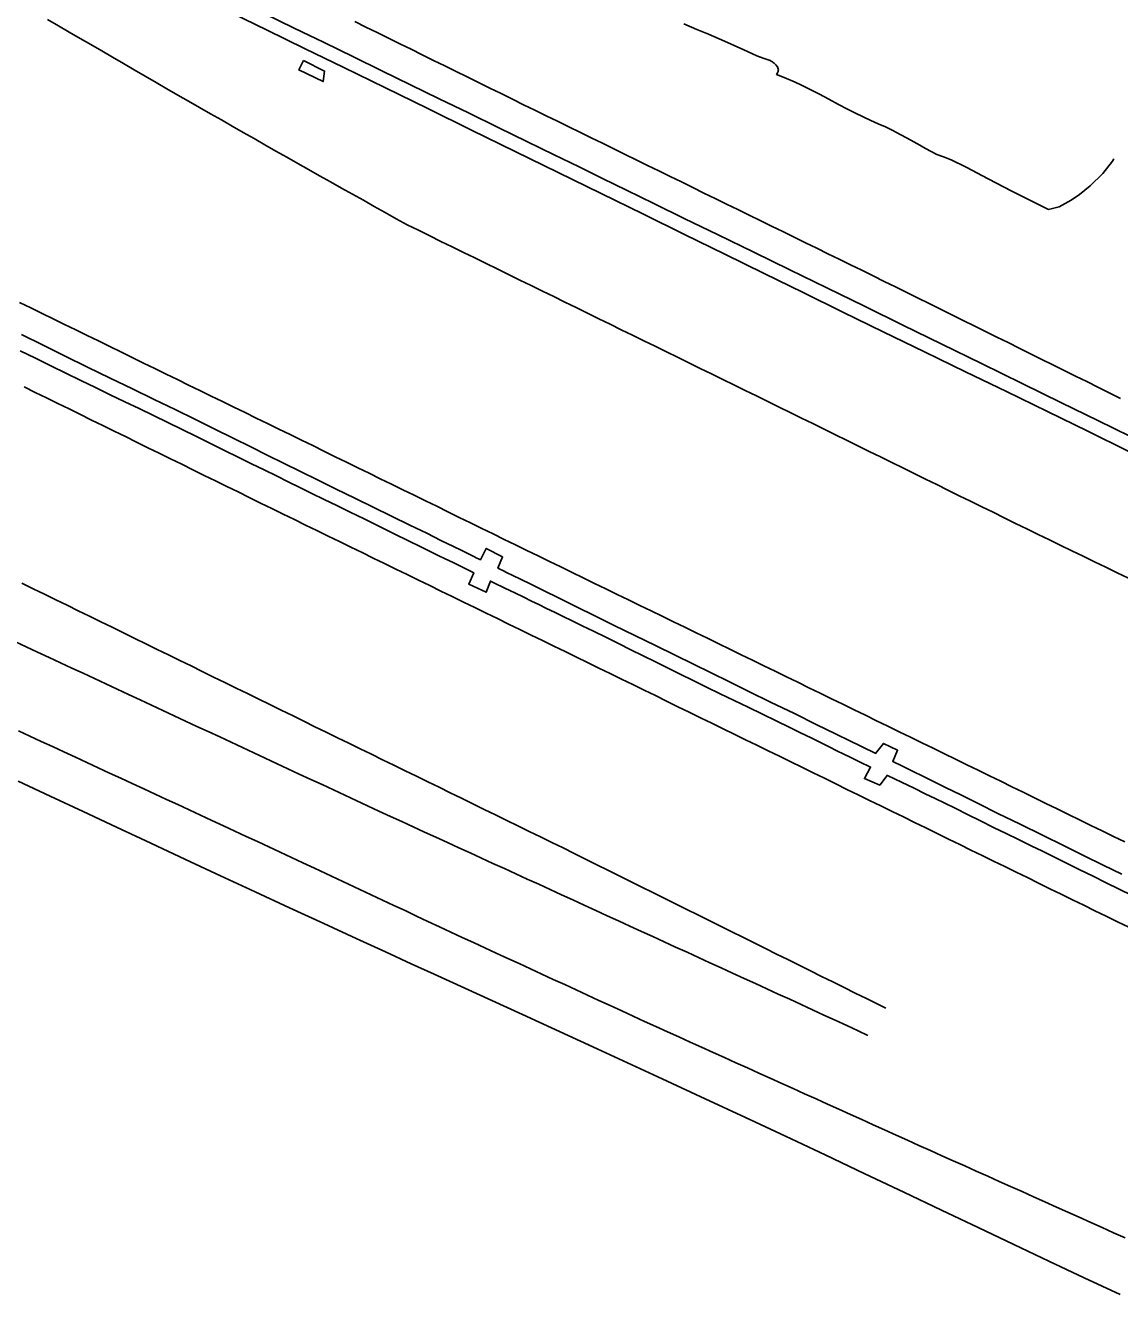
# Model space of a CAD drawing. Extents: x 1948091 to 1975253, y 787267 to 823306.
# Drawn here: x 1973083.2 to 1973301.2, y 794356.1 to 794608.8 of the extents above; entities that cross this region are included whole.
import ezdxf

# ---------------------------------------------------------------- set-up
doc = ezdxf.new("R2010")
doc.units = 0
doc.layers.add('RD_EX_Pavement_Markings', color=7, linetype='Continuous')
doc.layers.add('RD_EX_Road', color=7, linetype='Continuous')

msp = doc.modelspace()

# ---------------------------------------------------------------- linework, layer by layer
at = {"layer": 'RD_EX_Pavement_Markings'}
for points in [[(1973302.93, 794498.74), (1973300.68, 794499.83), (1973298.43, 794500.92), (1973296.18, 794502.01), (1973293.93, 794503.1), (1973291.68, 794504.19), (1973289.43, 794505.28), (1973287.18, 794506.37), (1973284.93, 794507.47), (1973282.68, 794508.56), (1973280.44, 794509.66), (1973278.19, 794510.76), (1973275.95, 794511.86), (1973273.71, 794512.97), (1973271.46, 794514.07), (1973269.22, 794515.17), (1973266.98, 794516.28), (1973264.73, 794517.38), (1973262.49, 794518.48), (1973260.25, 794519.59), (1973258, 794520.69), (1973255.76, 794521.79), (1973253.52, 794522.9), (1973251.27, 794524), (1973249.03, 794525.1), (1973246.79, 794526.21), (1973244.54, 794527.31), (1973242.3, 794528.41), (1973240.06, 794529.52), (1973237.81, 794530.62), (1973235.57, 794531.72), (1973233.33, 794532.83), (1973231.08, 794533.93), (1973228.84, 794535.03), (1973226.59, 794536.13), (1973224.35, 794537.23), (1973222.1, 794538.33), (1973219.86, 794539.43), (1973217.61, 794540.53), (1973215.37, 794541.63), (1973213.12, 794542.73), (1973210.88, 794543.83), (1973208.63, 794544.93), (1973206.39, 794546.02), (1973204.14, 794547.12), (1973201.9, 794548.22), (1973199.65, 794549.32), (1973197.41, 794550.42), (1973195.16, 794551.52), (1973192.92, 794552.62), (1973190.67, 794553.72), (1973188.43, 794554.82), (1973186.18, 794555.92), (1973183.94, 794557.02), (1973181.69, 794558.12), (1973179.45, 794559.22), (1973177.2, 794560.32), (1973174.96, 794561.42), (1973172.71, 794562.52), (1973170.47, 794563.62), (1973168.22, 794564.72), (1973165.98, 794565.82), (1973163.73, 794566.92), (1973161.49, 794568.02), (1973159.24, 794569.12), (1973157.05, 794570.32), (1973154.87, 794571.55), (1973152.69, 794572.77), (1973150.51, 794573.99), (1973148.33, 794575.21), (1973146.15, 794576.43), (1973143.97, 794577.65), (1973141.79, 794578.88), (1973139.61, 794580.1), (1973137.43, 794581.32), (1973135.26, 794582.56), (1973133.08, 794583.8), (1973130.91, 794585.04), (1973128.74, 794586.28), (1973126.57, 794587.52), (1973124.4, 794588.75), (1973122.23, 794589.99), (1973120.05, 794591.23), (1973117.88, 794592.47), (1973115.71, 794593.71), (1973113.54, 794594.94), (1973111.37, 794596.19), (1973109.21, 794597.44), (1973107.05, 794598.7), (1973104.89, 794599.96), (1973102.73, 794601.21), (1973100.57, 794602.47), (1973098.41, 794603.73), (1973096.25, 794604.99), (1973094.09, 794606.24), (1973091.92, 794607.5), (1973089.76, 794608.76), (1973087.6, 794610.01)], [(1973148.8, 794609.59), (1973151.04, 794608.49), (1973153.28, 794607.38), (1973155.52, 794606.28), (1973157.77, 794605.17), (1973160.01, 794604.07), (1973162.25, 794602.97), (1973164.49, 794601.86), (1973166.74, 794600.76), (1973168.98, 794599.65), (1973171.22, 794598.55), (1973173.46, 794597.44), (1973175.71, 794596.34), (1973177.95, 794595.23), (1973180.2, 794594.13), (1973182.44, 794593.03), (1973184.69, 794591.93), (1973186.93, 794590.83), (1973189.18, 794589.74), (1973191.42, 794588.64), (1973193.67, 794587.54), (1973195.91, 794586.44), (1973198.16, 794585.34), (1973200.4, 794584.24), (1973202.65, 794583.14), (1973204.89, 794582.04), (1973207.14, 794580.94), (1973209.38, 794579.84), (1973211.63, 794578.74), (1973213.87, 794577.64), (1973216.12, 794576.54), (1973218.36, 794575.44), (1973220.61, 794574.34), (1973222.86, 794573.25), (1973225.1, 794572.15), (1973227.35, 794571.05), (1973229.59, 794569.95), (1973231.84, 794568.85), (1973234.08, 794567.75), (1973236.33, 794566.65), (1973238.58, 794565.55), (1973240.82, 794564.46), (1973243.07, 794563.36), (1973245.31, 794562.26), (1973247.56, 794561.16), (1973249.8, 794560.06), (1973252.05, 794558.96), (1973254.29, 794557.85), (1973256.53, 794556.74), (1973258.77, 794555.63), (1973261.01, 794554.52), (1973263.25, 794553.42), (1973265.49, 794552.31), (1973267.73, 794551.2), (1973269.97, 794550.09), (1973272.21, 794548.98), (1973274.45, 794547.87), (1973276.69, 794546.76), (1973278.94, 794545.65), (1973281.18, 794544.55), (1973283.42, 794543.44), (1973285.66, 794542.32), (1973287.89, 794541.21), (1973290.13, 794540.1), (1973292.37, 794538.99), (1973294.61, 794537.88), (1973296.85, 794536.76), (1973299.09, 794535.65), (1973301.33, 794534.54)], [(1973082.01, 794553.65), (1973084.26, 794552.56), (1973086.51, 794551.46), (1973088.75, 794550.36), (1973091, 794549.27), (1973093.25, 794548.17), (1973095.49, 794547.07), (1973097.74, 794545.98), (1973099.99, 794544.88), (1973102.23, 794543.79), (1973104.48, 794542.69), (1973106.72, 794541.59), (1973108.97, 794540.5), (1973111.22, 794539.4), (1973113.46, 794538.3), (1973115.71, 794537.21), (1973117.96, 794536.11), (1973120.2, 794535.02), (1973122.45, 794533.92), (1973124.7, 794532.82), (1973126.94, 794531.73), (1973129.19, 794530.63), (1973131.44, 794529.53), (1973133.68, 794528.44), (1973135.93, 794527.34), (1973138.17, 794526.24), (1973140.42, 794525.14), (1973142.66, 794524.04), (1973144.91, 794522.94), (1973147.16, 794521.85), (1973149.4, 794520.75), (1973151.65, 794519.65), (1973153.89, 794518.55), (1973156.14, 794517.45), (1973158.38, 794516.35), (1973160.63, 794515.26), (1973162.88, 794514.16), (1973165.12, 794513.06), (1973167.37, 794511.96), (1973169.61, 794510.86), (1973171.86, 794509.76), (1973174.1, 794508.67), (1973176.35, 794507.57), (1973178.59, 794506.47), (1973180.84, 794505.37), (1973183.09, 794504.28), (1973185.34, 794503.18), (1973187.58, 794502.09), (1973189.83, 794501), (1973192.08, 794499.9), (1973194.33, 794498.81), (1973196.58, 794497.72), (1973198.82, 794496.62), (1973201.07, 794495.53), (1973203.32, 794494.43), (1973205.57, 794493.34), (1973207.82, 794492.25), (1973210.06, 794491.15), (1973212.31, 794490.06), (1973214.56, 794488.96), (1973216.81, 794487.87), (1973219.06, 794486.78), (1973221.3, 794485.68), (1973223.55, 794484.59), (1973225.8, 794483.49), (1973228.05, 794482.4), (1973230.29, 794481.31), (1973232.54, 794480.21), (1973234.79, 794479.12), (1973237.04, 794478.02), (1973239.29, 794476.93), (1973241.53, 794475.83), (1973243.78, 794474.74), (1973246.03, 794473.64), (1973248.28, 794472.55), (1973250.52, 794471.46), (1973252.77, 794470.36), (1973255.02, 794469.27), (1973257.27, 794468.17), (1973259.51, 794467.08), (1973261.76, 794465.98), (1973264.01, 794464.89), (1973266.26, 794463.79), (1973268.5, 794462.7), (1973270.75, 794461.6), (1973273, 794460.5), (1973275.24, 794459.4), (1973277.49, 794458.31), (1973279.73, 794457.21), (1973281.98, 794456.11), (1973284.22, 794455.01), (1973286.47, 794453.91), (1973288.72, 794452.81), (1973290.96, 794451.72), (1973293.21, 794450.62), (1973295.45, 794449.52), (1973297.7, 794448.42), (1973299.95, 794447.32), (1973302.19, 794446.22)], [(1973082.92, 794536.85), (1973085.16, 794535.75), (1973087.4, 794534.65), (1973089.65, 794533.55), (1973091.89, 794532.44), (1973094.14, 794531.34), (1973096.38, 794530.24), (1973098.62, 794529.14), (1973100.87, 794528.03), (1973103.11, 794526.93), (1973105.35, 794525.83), (1973107.6, 794524.73), (1973109.84, 794523.63), (1973112.08, 794522.52), (1973114.33, 794521.42), (1973116.57, 794520.32), (1973118.81, 794519.22), (1973121.06, 794518.12), (1973123.3, 794517.01), (1973125.55, 794515.91), (1973127.79, 794514.81), (1973130.03, 794513.71), (1973132.28, 794512.6), (1973134.52, 794511.51), (1973136.77, 794510.41), (1973139.02, 794509.32), (1973141.26, 794508.22), (1973143.51, 794507.13), (1973145.76, 794506.03), (1973148, 794504.93), (1973150.25, 794503.84), (1973152.5, 794502.74), (1973154.75, 794501.65), (1973156.99, 794500.55), (1973159.24, 794499.46), (1973161.49, 794498.36), (1973163.73, 794497.27), (1973165.98, 794496.17), (1973168.23, 794495.08), (1973170.47, 794493.98), (1973172.72, 794492.88), (1973174.97, 794491.79), (1973177.22, 794490.69), (1973179.46, 794489.6), (1973181.71, 794488.5), (1973183.96, 794487.41), (1973186.2, 794486.31), (1973188.45, 794485.22), (1973190.7, 794484.12), (1973192.95, 794483.02), (1973195.19, 794481.93), (1973197.44, 794480.83), (1973199.69, 794479.74), (1973201.93, 794478.64), (1973204.18, 794477.55), (1973206.43, 794476.45), (1973208.68, 794475.36), (1973210.92, 794474.26), (1973213.17, 794473.16), (1973215.42, 794472.07), (1973217.66, 794470.97), (1973219.91, 794469.88), (1973222.16, 794468.78), (1973224.41, 794467.69), (1973226.65, 794466.59), (1973228.9, 794465.5), (1973231.15, 794464.4), (1973233.39, 794463.3), (1973235.64, 794462.2), (1973237.88, 794461.1), (1973240.13, 794460), (1973242.37, 794458.9), (1973244.62, 794457.8), (1973246.86, 794456.7), (1973249.11, 794455.6), (1973251.35, 794454.51), (1973253.6, 794453.41), (1973255.84, 794452.31), (1973258.09, 794451.21), (1973260.34, 794450.11), (1973262.58, 794449.01), (1973264.83, 794447.91), (1973267.07, 794446.81), (1973269.32, 794445.71), (1973271.56, 794444.61), (1973273.81, 794443.51), (1973276.05, 794442.42), (1973278.3, 794441.32), (1973280.54, 794440.22), (1973282.79, 794439.12), (1973285.03, 794438.02), (1973287.28, 794436.92), (1973289.53, 794435.82), (1973291.77, 794434.72), (1973294.02, 794433.62), (1973296.26, 794432.52), (1973298.51, 794431.42), (1973300.75, 794430.32), (1973303, 794429.23)], [(1973082.51, 794497.75), (1973084.75, 794496.65), (1973087, 794495.55), (1973089.24, 794494.45), (1973091.49, 794493.35), (1973093.73, 794492.25), (1973095.98, 794491.15), (1973098.22, 794490.05), (1973100.47, 794488.96), (1973102.71, 794487.86), (1973104.96, 794486.76), (1973107.21, 794485.66), (1973109.45, 794484.56), (1973111.7, 794483.46), (1973113.94, 794482.36), (1973116.19, 794481.26), (1973118.43, 794480.16), (1973120.68, 794479.06), (1973122.92, 794477.97), (1973125.17, 794476.87), (1973127.41, 794475.77), (1973129.66, 794474.67), (1973131.9, 794473.57), (1973134.15, 794472.47), (1973136.39, 794471.37), (1973138.64, 794470.27), (1973140.88, 794469.17), (1973143.13, 794468.08), (1973145.37, 794466.98), (1973147.62, 794465.88), (1973149.87, 794464.78), (1973152.11, 794463.68), (1973154.36, 794462.59), (1973156.61, 794461.49), (1973158.85, 794460.39), (1973161.1, 794459.3), (1973163.35, 794458.2), (1973165.59, 794457.1), (1973167.84, 794456.01), (1973170.08, 794454.91), (1973172.33, 794453.81), (1973174.58, 794452.71), (1973176.82, 794451.62), (1973179.07, 794450.52), (1973181.32, 794449.42), (1973183.56, 794448.33), (1973185.81, 794447.23), (1973188.06, 794446.13), (1973190.3, 794445.03), (1973192.54, 794443.91), (1973194.78, 794442.8), (1973197.01, 794441.69), (1973199.25, 794440.58), (1973201.49, 794439.47), (1973203.73, 794438.36), (1973205.97, 794437.25), (1973208.21, 794436.13), (1973210.45, 794435.02), (1973212.69, 794433.91), (1973214.93, 794432.8), (1973217.17, 794431.69), (1973219.41, 794430.58), (1973221.65, 794429.47), (1973223.89, 794428.35), (1973226.12, 794427.24), (1973228.36, 794426.13), (1973230.6, 794425.02), (1973232.84, 794423.91), (1973235.08, 794422.8), (1973237.32, 794421.68), (1973239.56, 794420.57), (1973241.8, 794419.46), (1973244.04, 794418.35), (1973246.28, 794417.24), (1973248.52, 794416.13), (1973250.76, 794415.02), (1973253, 794413.9), (1973254.62, 794413.1)], [(1973081.1, 794486.13), (1973083.36, 794485.07), (1973085.63, 794484.02), (1973087.9, 794482.96), (1973090.16, 794481.91), (1973092.43, 794480.85), (1973094.7, 794479.8), (1973096.96, 794478.74), (1973099.23, 794477.69), (1973101.49, 794476.63), (1973103.76, 794475.57), (1973106.03, 794474.52), (1973108.29, 794473.46), (1973110.56, 794472.41), (1973112.82, 794471.35), (1973115.09, 794470.3), (1973117.36, 794469.24), (1973119.62, 794468.19), (1973121.89, 794467.13), (1973124.15, 794466.08), (1973126.42, 794465.02), (1973128.69, 794463.96), (1973130.95, 794462.91), (1973133.22, 794461.85), (1973135.49, 794460.8), (1973137.75, 794459.74), (1973140.02, 794458.69), (1973142.28, 794457.63), (1973144.55, 794456.58), (1973146.82, 794455.52), (1973149.08, 794454.47), (1973151.35, 794453.41), (1973153.61, 794452.35), (1973155.89, 794451.31), (1973158.16, 794450.27), (1973160.43, 794449.23), (1973162.71, 794448.19), (1973164.98, 794447.15), (1973167.25, 794446.11), (1973169.53, 794445.07), (1973171.8, 794444.03), (1973174.07, 794442.99), (1973176.34, 794441.95), (1973178.62, 794440.91), (1973180.89, 794439.87), (1973183.16, 794438.83), (1973185.44, 794437.79), (1973187.71, 794436.75), (1973189.98, 794435.71), (1973192.26, 794434.67), (1973194.53, 794433.62), (1973196.8, 794432.58), (1973199.08, 794431.54), (1973201.35, 794430.5), (1973203.62, 794429.46), (1973205.9, 794428.42), (1973208.17, 794427.38), (1973210.44, 794426.34), (1973212.71, 794425.3), (1973214.99, 794424.26), (1973217.26, 794423.22), (1973219.53, 794422.18), (1973221.81, 794421.14), (1973224.08, 794420.1), (1973226.35, 794419.06), (1973228.63, 794418.02), (1973230.9, 794416.98), (1973233.17, 794415.94), (1973235.44, 794414.89), (1973237.72, 794413.85), (1973239.99, 794412.8), (1973242.26, 794411.75), (1973244.53, 794410.71), (1973246.8, 794409.66), (1973249.07, 794408.62), (1973251.03, 794407.71)], [(1973302.26, 794367.39), (1973299.98, 794368.41), (1973297.7, 794369.43), (1973295.42, 794370.45), (1973293.14, 794371.48), (1973290.85, 794372.5), (1973288.57, 794373.52), (1973286.29, 794374.54), (1973284.01, 794375.57), (1973281.73, 794376.59), (1973279.45, 794377.61), (1973277.17, 794378.63), (1973274.89, 794379.66), (1973272.6, 794380.68), (1973270.32, 794381.7), (1973268.04, 794382.72), (1973265.76, 794383.75), (1973263.48, 794384.77), (1973261.2, 794385.79), (1973258.92, 794386.82), (1973256.64, 794387.85), (1973254.36, 794388.88), (1973252.08, 794389.9), (1973249.8, 794390.93), (1973247.53, 794391.96), (1973245.25, 794392.99), (1973242.97, 794394.02), (1973240.69, 794395.05), (1973238.41, 794396.08), (1973236.13, 794397.1), (1973233.85, 794398.13), (1973231.58, 794399.16), (1973229.3, 794400.19), (1973227.02, 794401.22), (1973224.74, 794402.25), (1973222.46, 794403.28), (1973220.18, 794404.3), (1973217.9, 794405.33), (1973215.63, 794406.36), (1973213.35, 794407.39), (1973211.07, 794408.42), (1973208.8, 794409.46), (1973206.52, 794410.5), (1973204.25, 794411.55), (1973201.98, 794412.59), (1973199.71, 794413.64), (1973197.44, 794414.68), (1973195.17, 794415.72), (1973192.9, 794416.77), (1973190.62, 794417.81), (1973188.35, 794418.86), (1973186.08, 794419.9), (1973183.81, 794420.95), (1973181.54, 794421.99), (1973179.27, 794423.03), (1973177, 794424.08), (1973174.72, 794425.12), (1973172.45, 794426.17), (1973170.18, 794427.21), (1973167.91, 794428.26), (1973165.65, 794429.33), (1973163.39, 794430.4), (1973161.13, 794431.47), (1973158.87, 794432.54), (1973156.61, 794433.6), (1973154.34, 794434.65), (1973152.08, 794435.71), (1973149.81, 794436.77), (1973147.55, 794437.82), (1973145.28, 794438.88), (1973143.02, 794439.94), (1973140.75, 794441), (1973138.49, 794442.05), (1973136.22, 794443.11), (1973133.95, 794444.17), (1973131.69, 794445.22), (1973129.42, 794446.28), (1973127.16, 794447.34), (1973124.89, 794448.39), (1973122.63, 794449.45), (1973120.36, 794450.5), (1973118.09, 794451.55), (1973115.82, 794452.6), (1973113.55, 794453.65), (1973111.28, 794454.7), (1973109.02, 794455.75), (1973106.75, 794456.8), (1973104.48, 794457.85), (1973102.21, 794458.9), (1973099.94, 794459.95), (1973097.67, 794461), (1973095.4, 794462.05), (1973093.14, 794463.1), (1973090.87, 794464.15), (1973088.6, 794465.2), (1973086.33, 794466.25), (1973084.06, 794467.31), (1973081.8, 794468.37)]]:
    msp.add_lwpolyline(points, dxfattribs=at)
at = {"layer": 'RD_EX_Road'}
for points in [[(1973302.87, 794524.06), (1973294.82, 794528.01), (1973286.77, 794531.94), (1973278.66, 794535.89), (1973270.5, 794539.86), (1973262.27, 794543.85), (1973254.08, 794547.82), (1973246.03, 794551.74), (1973238.11, 794555.61), (1973230.33, 794559.42), (1973222.52, 794563.25), (1973214.51, 794567.18), (1973206.3, 794571.21), (1973197.89, 794575.33), (1973189.35, 794579.52), (1973180.74, 794583.73), (1973172.08, 794587.97), (1973163.36, 794592.25), (1973154.79, 794596.44), (1973146.61, 794600.44), (1973138.8, 794604.24), (1973131.38, 794607.86), (1973124.41, 794611.25)], [(1973303.37, 794526.96), (1973296.81, 794530.17), (1973289.6, 794533.69), (1973281.76, 794537.52), (1973273.67, 794541.47), (1973265.74, 794545.35), (1973257.96, 794549.15), (1973250.34, 794552.89), (1973242.85, 794556.55), (1973235.5, 794560.15), (1973228.27, 794563.67), (1973221.17, 794567.12), (1973214.45, 794570.38), (1973208.38, 794573.33), (1973202.95, 794575.99), (1973198.16, 794578.34), (1973193.51, 794580.63), (1973188.5, 794583.08), (1973183.11, 794585.71), (1973177.36, 794588.51), (1973171.47, 794591.38), (1973165.64, 794594.21), (1973159.89, 794597.01), (1973154.22, 794599.77), (1973148.52, 794602.55), (1973142.69, 794605.4), (1973136.73, 794608.3), (1973130.65, 794611.28)], [(1973300.04, 794582.23), (1973299.78, 794581.8), (1973297.81, 794579.31), (1973295.3, 794576.88), (1973293.2, 794575.17), (1973291.53, 794574.04), (1973289.14, 794572.68), (1973286.98, 794572.13), (1973284.51, 794573.41), (1973279.69, 794575.84), (1973275, 794578.27), (1973270.62, 794580.58), (1973267.64, 794582.04), (1973266.06, 794582.64), (1973264.78, 794583.14), (1973263.61, 794583.68), (1973262.49, 794584.28), (1973261.4, 794584.94), (1973260.19, 794585.63), (1973258.85, 794586.35), (1973257.43, 794587.12), (1973255.96, 794587.91), (1973254.51, 794588.62), (1973253.1, 794589.25), (1973251.63, 794589.9), (1973250.09, 794590.61), (1973248.54, 794591.35), (1973246.96, 794592.15), (1973245.19, 794593.07), (1973243.26, 794594.1), (1973241.35, 794595.1), (1973239.52, 794596.04), (1973237.96, 794596.83), (1973236.53, 794597.51), (1973234.32, 794598.46), (1973232.85, 794599.07), (1973233.01, 794599.38), (1973233.12, 794599.65), (1973233.18, 794599.87), (1973233.2, 794600.05), (1973233.17, 794600.2), (1973233.1, 794600.37), (1973232.99, 794600.55), (1973232.67, 794600.94), (1973232.33, 794601.28), (1973232.17, 794601.43), (1973231.99, 794601.57), (1973231.78, 794601.7), (1973231.54, 794601.82), (1973230.95, 794602.04), (1973230.14, 794602.33), (1973228.93, 794602.79), (1973226.31, 794603.93), (1973222.43, 794605.69), (1973219.26, 794607.08), (1973216.94, 794608.03), (1973214.38, 794609.12)], [(1973138.57, 794601.81), (1973142.8, 794599.73), (1973142.53, 794597.62), (1973137.64, 794599.96), (1973138.57, 794601.81)], [(1973082.4, 794547.28), (1973086.74, 794545.13), (1973091.14, 794542.97), (1973095.59, 794540.79), (1973100.09, 794538.6), (1973104.55, 794536.43), (1973108.86, 794534.34), (1973113.04, 794532.31), (1973117.06, 794530.34), (1973120.92, 794528.45), (1973124.59, 794526.64), (1973128.08, 794524.91), (1973131.37, 794523.27), (1973134.63, 794521.64), (1973138.01, 794519.97), (1973141.51, 794518.25), (1973145.13, 794516.48), (1973148.8, 794514.69), (1973152.46, 794512.91), (1973156.12, 794511.12), (1973159.75, 794509.33), (1973163.13, 794507.68), (1973165.98, 794506.27), (1973168.5, 794505.04), (1973170.12, 794504.24), (1973171.49, 794503.57), (1973172.5, 794503.07), (1973173.14, 794502.76), (1973173.42, 794502.62), (1973173.85, 794502.42), (1973175, 794504.67), (1973178.26, 794502.97), (1973177.29, 794500.77), (1973177.36, 794500.73), (1973177.71, 794500.57), (1973178.31, 794500.27), (1973179.18, 794499.84), (1973180.3, 794499.29), (1973181.82, 794498.54), (1973183.86, 794497.53), (1973186.42, 794496.27), (1973189.5, 794494.74), (1973192.95, 794493.04), (1973196.62, 794491.24), (1973200.51, 794489.33), (1973204.62, 794487.33), (1973208.73, 794485.32), (1973212.63, 794483.42), (1973216.31, 794481.61), (1973219.78, 794479.9), (1973223.34, 794478.15), (1973227.29, 794476.21), (1973231.63, 794474.09), (1973236.37, 794471.77), (1973240.88, 794469.57), (1973244.54, 794467.78), (1973247.57, 794466.29), (1973249.33, 794465.44), (1973250.7, 794464.77), (1973251.7, 794464.28), (1973252.34, 794463.97), (1973252.56, 794463.86), (1973254.12, 794465.85), (1973256.95, 794464.48), (1973255.99, 794462.24), (1973256.15, 794462.16), (1973256.64, 794461.93), (1973257.27, 794461.62), (1973258.04, 794461.25), (1973258.95, 794460.8), (1973260.16, 794460.21), (1973261.82, 794459.39), (1973263.93, 794458.34), (1973266.49, 794457.07), (1973269.51, 794455.58), (1973272.99, 794453.86), (1973276.93, 794451.92), (1973281.33, 794449.76), (1973285.84, 794447.55), (1973290.1, 794445.45), (1973294.11, 794443.48), (1973297.88, 794441.62), (1973301.64, 794439.78)], [(1973303.67, 794435.55), (1973301.11, 794436.81), (1973298.51, 794438.09), (1973295.89, 794439.38), (1973293.23, 794440.7), (1973290.6, 794442), (1973288.08, 794443.25), (1973285.65, 794444.43), (1973283.71, 794445.38), (1973281.01, 794446.7), (1973278.59, 794447.88), (1973276.07, 794449.13), (1973273.45, 794450.42), (1973270.89, 794451.7), (1973268.53, 794452.86), (1973266.37, 794453.92), (1973264.42, 794454.86), (1973262.44, 794455.82), (1973260.21, 794456.9), (1973257.71, 794458.1), (1973254.95, 794459.43), (1973254.85, 794459.48), (1973253.37, 794457.54), (1973250.33, 794458.84), (1973251.56, 794461.13), (1973251.04, 794461.39), (1973249.88, 794461.94), (1973249.23, 794462.26), (1973248.69, 794462.52), (1973247.47, 794463.11), (1973246.21, 794463.72), (1973244.85, 794464.39), (1973243.31, 794465.15), (1973241.6, 794466), (1973239.71, 794466.93), (1973237.62, 794467.96), (1973235.31, 794469.09), (1973232.77, 794470.32), (1973230.01, 794471.66), (1973227.17, 794473.03), (1973224.36, 794474.4), (1973221.6, 794475.74), (1973218.88, 794477.07), (1973216.21, 794478.38), (1973213.63, 794479.65), (1973211.11, 794480.89), (1973208.68, 794482.09), (1973206.26, 794483.28), (1973203.81, 794484.49), (1973201.32, 794485.72), (1973198.8, 794486.97), (1973196.36, 794488.17), (1973194.13, 794489.27), (1973192.11, 794490.26), (1973190.29, 794491.14), (1973188.62, 794491.96), (1973187.01, 794492.74), (1973185.48, 794493.49), (1973184.01, 794494.2), (1973182.47, 794494.95), (1973180.7, 794495.81), (1973178.71, 794496.76), (1973176.5, 794497.82), (1973175.82, 794498.16), (1973174.99, 794495.93), (1973171.51, 794497.58), (1973172.51, 794499.83), (1973172, 794500.08), (1973170.1, 794501.01), (1973169.59, 794501.26), (1973168.38, 794501.85), (1973166.83, 794502.61), (1973165.45, 794503.28), (1973163.93, 794504.02), (1973161.95, 794504.98), (1973159.52, 794506.18), (1973156.64, 794507.6), (1973153.59, 794509.11), (1973150.68, 794510.54), (1973147.9, 794511.91), (1973145.24, 794513.2), (1973142.7, 794514.44), (1973140.23, 794515.64), (1973137.84, 794516.81), (1973135.53, 794517.95), (1973133.2, 794519.1), (1973130.77, 794520.3), (1973128.23, 794521.55), (1973125.58, 794522.86), (1973122.86, 794524.2), (1973120.09, 794525.56), (1973117.29, 794526.94), (1973114.45, 794528.33), (1973111.59, 794529.73), (1973108.72, 794531.12), (1973105.85, 794532.51), (1973102.97, 794533.89), (1973100.08, 794535.28), (1973097.16, 794536.69), (1973094.22, 794538.13), (1973091.25, 794539.58), (1973088.25, 794541.05), (1973085.21, 794542.54), (1973082.15, 794544.04)], [(1973301.26, 794356.08), (1973294.14, 794359.41), (1973287.09, 794362.73), (1973280.09, 794366.05), (1973273.01, 794369.43), (1973265.71, 794372.9), (1973258.18, 794376.48), (1973250.42, 794380.16), (1973242.53, 794383.89), (1973234.6, 794387.63), (1973226.63, 794391.35), (1973218.61, 794395.08), (1973209.2, 794399.43), (1973197.07, 794405.01), (1973182.2, 794411.84), (1973164.6, 794419.9), (1973160.07, 794421.98), (1973154.9, 794424.36), (1973149.08, 794427.02), (1973142.62, 794429.98), (1973135.81, 794433.1), (1973128.95, 794436.26), (1973122.04, 794439.47), (1973115.08, 794442.72), (1973108.15, 794445.96), (1973101.35, 794449.15), (1973094.68, 794452.29), (1973088.13, 794455.37), (1973081.76, 794458.36)]]:
    msp.add_lwpolyline(points, dxfattribs=at)

doc.saveas('drawing.dxf')
